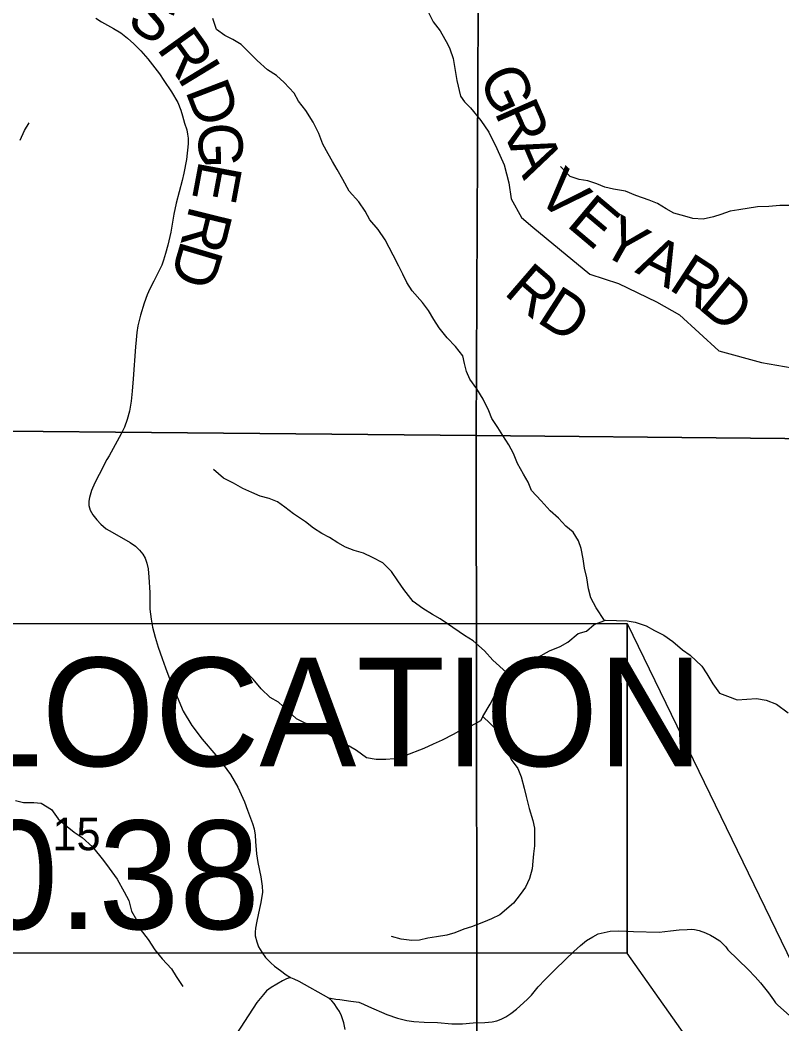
# Model space of a CAD drawing. Extents: x 0 to 34, y -8.9 to 22.
# Drawn here: x 25.556 to 26.538, y 18.561 to 19.856 of the extents above; entities that cross this region are included whole.
import ezdxf

# ---------------------------------------------------------------- set-up
doc = ezdxf.new("R2010")
doc.units = 0
for name, color, linetype in [('GM_X_Corporation', 7, 'Continuous'), ('GM_X_Minor_River', 7, 'Continuous'), ('GM_X_Section_Text', 7, 'Continuous'), ('GM_X_Township_Road', 7, 'Continuous'), ('GM_X_Township_Road_Text', 7, 'Continuous'), ('SH_Masking', 7, 'Continuous'), ('SH_Text', 7, 'Continuous')]:
    doc.layers.add(name, color=color, linetype=linetype)

msp = doc.modelspace()

# ---------------------------------------------------------------- linework, layer by layer
at = {"layer": 'GM_X_Corporation'}
for points in [[(25.1285, 20.3218), (26.1486, 20.3228), (26.1441, 19.3197), (25.1197, 19.3292)], [(27.2068, 20.322), (27.2053, 19.3094), (26.1441, 19.3197), (26.1486, 20.3228)], [(25.1197, 19.3292), (26.1441, 19.3197), (26.1453, 18.3105), (25.1104, 18.3142)], [(27.2053, 19.3094), (27.198, 18.314), (26.1453, 18.3105), (26.1441, 19.3197)]]:
    msp.add_lwpolyline(points, close=True, dxfattribs=at)
at = {"layer": 'GM_X_Minor_River'}
for points in [[(26.3094, 19.0811), (26.2989, 19.0975), (26.292, 19.1107), (26.2889, 19.1221), (26.2865, 19.1361), (26.2838, 19.1486), (26.2818, 19.1607), (26.2794, 19.174), (26.2759, 19.1842), (26.269, 19.1951), (26.2595, 19.203), (26.2503, 19.2132), (26.2396, 19.2226), (26.2278, 19.2355), (26.2155, 19.249), (26.2109, 19.2596), (26.2051, 19.2698), (26.1971, 19.2838), (26.192, 19.2967), (26.1859, 19.3076), (26.1782, 19.3197), (26.1717, 19.3303), (26.164, 19.3416), (26.1605, 19.3518), (26.1529, 19.3666), (26.1448, 19.3802), (26.136, 19.3923), (26.1314, 19.4025), (26.129, 19.4127), (26.1267, 19.4225), (26.1175, 19.4346), (26.1064, 19.4459), (26.0964, 19.4588), (26.0895, 19.4693), (26.0826, 19.481), (26.0746, 19.4912), (26.0616, 19.5063), (26.0547, 19.5173), (26.0493, 19.5279), (26.0443, 19.5384), (26.037, 19.5524), (26.0316, 19.5622), (26.0266, 19.5721), (26.0174, 19.5853), (26.0067, 19.5981), (26.0009, 19.6091), (25.9925, 19.6212), (25.9802, 19.6351), (25.9718, 19.6499), (25.9648, 19.6627), (25.9587, 19.6733), (25.9529, 19.6831), (25.9464, 19.6956), (25.941, 19.7092), (25.9337, 19.7239), (25.9241, 19.7391), (25.9149, 19.7511), (25.9091, 19.7613), (25.8965, 19.7749), (25.8866, 19.7839), (25.8748, 19.7914), (25.8614, 19.8035), (25.8408, 19.8242), (25.8301, 19.8306), (25.8198, 19.8355), (25.8091, 19.8434), (25.8041, 19.8574)], [(25.5557, 19.7006), (25.5613, 19.7132), (25.5673, 19.7231)], [(26.5487, 19.6164), (26.5355, 19.6164), (26.5214, 19.6151), (26.507, 19.6147), (26.4827, 19.6107), (26.4717, 19.6091), (26.4596, 19.6049), (26.4501, 19.6018), (26.4369, 19.5986), (26.4236, 19.5997), (26.4129, 19.6027), (26.3988, 19.6067), (26.3889, 19.612), (26.3779, 19.6191), (26.3672, 19.6232), (26.3501, 19.6292), (26.3364, 19.6348), (26.3212, 19.6377), (26.3101, 19.6399), (26.2995, 19.6444), (26.2881, 19.6481), (26.277, 19.6499), (26.2652, 19.654), (26.2526, 19.6669)], [(26.1832, 19.0142), (26.1653, 19.0302), (26.1546, 19.0423), (26.1401, 19.0551), (26.129, 19.0619), (26.1069, 19.0769), (26.0974, 19.0836), (26.0875, 19.0889), (26.0753, 19.0968), (26.0627, 19.1058), (26.0508, 19.1213), (26.0428, 19.1326), (26.0347, 19.1443), (26.0236, 19.1556), (26.0103, 19.1627), (25.9985, 19.1683), (25.9867, 19.1717), (25.9753, 19.1758), (25.9654, 19.1814), (25.9547, 19.1882), (25.9448, 19.1934), (25.9341, 19.2002), (25.9238, 19.2084), (25.9082, 19.219), (25.8971, 19.2276), (25.8876, 19.2344), (25.8769, 19.2385), (25.8655, 19.2418), (25.8544, 19.2463), (25.843, 19.2515), (25.8308, 19.2583), (25.8179, 19.265), (25.8053, 19.2759)], [(26.1525, 18.9575), (26.1619, 18.9733), (26.1672, 18.9832), (26.1716, 18.9965), (26.178, 19.0106), (26.1908, 19.0194), (26.2018, 19.0274), (26.2116, 19.0305), (26.2241, 19.034), (26.2385, 19.0421), (26.2522, 19.0479), (26.262, 19.0532), (26.2756, 19.0647), (26.2862, 19.0674), (26.296, 19.0762), (26.3108, 19.0816), (26.3248, 19.0813), (26.3385, 19.0807), (26.3492, 19.0792), (26.3632, 19.0744), (26.3739, 19.0684), (26.3861, 19.0624), (26.3975, 19.0541), (26.4101, 19.0436), (26.4201, 19.0364), (26.435, 19.0225), (26.4415, 19.0127), (26.4492, 18.9995), (26.458, 18.9878), (26.4682, 18.9837), (26.4808, 18.9792), (26.4929, 18.98), (26.5055, 18.9805), (26.518, 18.9787), (26.5313, 18.9735), (26.5465, 18.9621)], [(25.9122, 18.9547), (25.9003, 18.9655), (25.8889, 18.9761), (25.8782, 18.9821), (25.8667, 18.993), (25.8564, 19.0055), (25.8461, 19.0164)], [(26.1525, 18.9575), (26.1495, 18.9521), (26.137, 18.9449), (26.1242, 18.9398), (26.1144, 18.9344), (26.1, 18.9271), (26.0884, 18.922), (26.0763, 18.9162), (26.0521, 18.9068), (26.0382, 18.9029), (26.0275, 18.902), (26.015, 18.9022), (26.0025, 18.9044), (25.9895, 18.9137), (25.98, 18.9193), (25.9693, 18.9241), (25.9575, 18.932), (25.9475, 18.9391), (25.935, 18.9435), (25.9122, 18.9547)], [(26.1525, 18.9575), (26.1719, 18.9389), (26.1762, 18.9283), (26.184, 18.9143), (26.189, 18.9019), (26.1979, 18.8906), (26.2022, 18.8796), (26.2058, 18.8653), (26.2085, 18.8543), (26.2121, 18.8388), (26.2172, 18.8236), (26.2192, 18.8134), (26.2193, 18.8039), (26.2191, 18.7907), (26.2181, 18.7804), (26.2171, 18.7709), (26.216, 18.761), (26.2128, 18.7485), (26.2076, 18.7374), (26.2009, 18.7279), (26.1919, 18.7168), (26.1743, 18.7018), (26.1637, 18.6964), (26.1535, 18.6925), (26.138, 18.6862), (26.1282, 18.6831), (26.1165, 18.6784), (26.1063, 18.6756), (26.0927, 18.6732), (26.0817, 18.6716), (26.0708, 18.6692), (26.0609, 18.6687), (26.0472, 18.6704), (26.0347, 18.6737)], [(25.5497, 18.849), (25.56, 18.8468), (25.5733, 18.8466), (25.5828, 18.8459), (25.5961, 18.8377), (25.605, 18.8257), (25.6145, 18.8174), (25.6253, 18.8085), (25.6356, 18.8014), (25.649, 18.7894), (25.6632, 18.7717), (25.6705, 18.7619), (25.6809, 18.7476), (25.6898, 18.7314), (25.696, 18.7201), (25.6996, 18.7065), (25.7058, 18.6955), (25.7105, 18.6834), (25.7208, 18.6699), (25.7293, 18.6567), (25.7389, 18.6451), (25.7512, 18.6323), (25.757, 18.6221), (25.7655, 18.6093)]]:
    msp.add_lwpolyline(points, dxfattribs=at)
at = {"layer": 'GM_X_Township_Road'}
for points in [[(25.6535, 19.8579), (25.6606, 19.8532), (25.6763, 19.8448), (25.6856, 19.8389), (25.6944, 19.8322), (25.7025, 19.8248), (25.7116, 19.8159), (25.7205, 19.8056), (25.7354, 19.7862), (25.7411, 19.7778), (25.751, 19.7631), (25.759, 19.7493), (25.7631, 19.7393), (25.7654, 19.7319), (25.7679, 19.7224), (25.7706, 19.714), (25.7718, 19.7084), (25.7724, 19.7031), (25.7725, 19.6958), (25.7703, 19.6759), (25.7671, 19.658), (25.7648, 19.6487), (25.757, 19.6196), (25.754, 19.6051), (25.75, 19.5822), (25.7464, 19.5651), (25.7434, 19.5546), (25.7408, 19.5458), (25.7385, 19.5397), (25.7362, 19.535), (25.7331, 19.5283), (25.7284, 19.5187), (25.7232, 19.5089), (25.7198, 19.5011), (25.7156, 19.4906), (25.7111, 19.4749), (25.7075, 19.4614), (25.7062, 19.4527), (25.7054, 19.4434), (25.7047, 19.434), (25.7015, 19.3929), (25.7003, 19.377), (25.699, 19.3643), (25.6969, 19.3512), (25.6939, 19.3403), (25.6905, 19.3307), (25.6862, 19.322), (25.6706, 19.2938), (25.6676, 19.2889), (25.6575, 19.2695), (25.6521, 19.2587), (25.6479, 19.2488), (25.6452, 19.2401), (25.6444, 19.2352), (25.6445, 19.2294), (25.6462, 19.2236), (25.6495, 19.2175), (25.6549, 19.2112), (25.66, 19.2055), (25.6668, 19.1997), (25.6744, 19.1951), (25.6979, 19.1819), (25.7045, 19.177), (25.7097, 19.1721), (25.7139, 19.1668), (25.7169, 19.1617), (25.7193, 19.1552), (25.7208, 19.148), (25.7218, 19.1373), (25.7229, 19.1173), (25.7232, 19.0957), (25.7247, 19.0828), (25.7265, 19.0726), (25.7299, 19.0597), (25.7337, 19.047), (25.7389, 19.0324), (25.7433, 19.0201), (25.7477, 19.0086), (25.7581, 18.983), (25.7661, 18.9644), (25.7771, 18.9457), (25.7906, 18.9282), (25.8081, 18.9076), (25.8143, 18.9003), (25.8273, 18.8826), (25.8367, 18.8662), (25.8451, 18.8474), (25.8492, 18.8367), (25.8556, 18.8195), (25.8575, 18.8125), (25.8588, 18.8045), (25.8592, 18.7964), (25.8608, 18.7804), (25.8624, 18.7694), (25.8661, 18.7507), (25.8679, 18.7388), (25.8683, 18.7311), (25.8664, 18.7176), (25.8647, 18.7101), (25.8609, 18.6937), (25.8595, 18.6845), (25.859, 18.6796), (25.859, 18.6748), (25.8609, 18.6669), (25.8632, 18.6604), (25.8673, 18.6537), (25.8723, 18.6468), (25.879, 18.6397), (25.8838, 18.6354), (25.8915, 18.6298), (25.8987, 18.6246), (25.9046, 18.6211), (25.9089, 18.6193), (25.9152, 18.6163), (25.9536, 18.5946), (25.961, 18.5933), (25.9631, 18.593)], [(26.0825, 19.8651), (26.0885, 19.8533), (26.0977, 19.8417), (26.1073, 19.8239), (26.11, 19.8186), (26.1144, 19.8058), (26.1189, 19.7778), (26.1236, 19.7575), (26.1287, 19.7501), (26.1366, 19.7422), (26.1498, 19.7261), (26.1603, 19.7108), (26.1704, 19.69), (26.1801, 19.669), (26.1863, 19.6457), (26.1889, 19.6251), (26.2025, 19.6009), (26.2172, 19.5884), (26.2515, 19.56), (26.2907, 19.528), (26.3276, 19.5158), (26.3764, 19.4922), (26.4061, 19.4754), (26.4569, 19.4291), (26.512, 19.4139), (26.5517, 19.4073)], [(25.9631, 18.593), (25.9683, 18.5924), (25.9823, 18.5905), (25.9925, 18.5891), (25.9988, 18.5867), (26.0053, 18.5837), (26.0286, 18.5733), (26.0426, 18.5685), (26.0545, 18.5655), (26.0635, 18.5643), (26.0768, 18.5634), (26.0942, 18.5628), (26.1125, 18.5612), (26.1264, 18.5613), (26.1399, 18.5623), (26.1553, 18.5629), (26.1645, 18.5639), (26.1705, 18.5652), (26.1763, 18.5671), (26.1821, 18.5703), (26.1886, 18.5746), (26.1958, 18.5801), (26.2052, 18.5881), (26.2103, 18.5928), (26.2153, 18.5982), (26.2241, 18.6088), (26.2328, 18.6182), (26.2449, 18.6304), (26.2596, 18.6448), (26.2698, 18.6543), (26.2786, 18.6623), (26.2864, 18.6685), (26.2943, 18.6734), (26.3015, 18.6771), (26.3089, 18.6791), (26.3167, 18.6805), (26.328, 18.6812), (26.3467, 18.6802), (26.3799, 18.6796), (26.3947, 18.6811), (26.4057, 18.6823), (26.416, 18.683), (26.4212, 18.6834), (26.4256, 18.6829), (26.4315, 18.6814), (26.4396, 18.6786), (26.4461, 18.6754), (26.4512, 18.6727), (26.4581, 18.6681), (26.4627, 18.664), (26.4659, 18.6606), (26.4686, 18.6568), (26.4946, 18.6314), (26.504, 18.6217), (26.5107, 18.614), (26.5209, 18.6012), (26.5273, 18.5921), (26.5301, 18.5883), (26.533, 18.5853), (26.5521, 18.5686)], [(25.9046, 18.6211), (25.8995, 18.6193), (25.894, 18.6165), (25.8795, 18.608), (25.8736, 18.6037), (25.8695, 18.5992), (25.8609, 18.5888), (25.8188, 18.5238), (25.8091, 18.5091), (25.7922, 18.4821), (25.7625, 18.4319), (25.7554, 18.4172), (25.752, 18.4072), (25.7492, 18.3974), (25.7459, 18.3792), (25.7383, 18.3115)], [(25.9749, 18.5539), (25.9734, 18.5624), (25.9701, 18.5715), (25.9678, 18.5769), (25.9648, 18.5815), (25.9609, 18.5873), (25.9578, 18.5907), (25.9536, 18.5946)]]:
    msp.add_lwpolyline(points, dxfattribs=at)
at = {"layer": 'SH_Masking'}
msp.add_lwpolyline([(24.5487, 19.0775), (26.3387, 19.0775), (26.3387, 18.6525), (24.5487, 18.6525)], close=True, dxfattribs=at)
at = {"layer": 'SH_Text'}
for points in [[(26.3387, 18.6525), (24.5487, 18.6525), (24.5487, 19.0775), (26.3387, 19.0775)], [(26.9987, 17.7178), (26.3387, 18.6525), (26.3387, 19.0775)]]:
    msp.add_lwpolyline(points, close=True, dxfattribs=at)

# ---------------------------------------------------------------- texts
at = {"layer": 'GM_X_Section_Text'}
msp.add_text('15', height=0.04186, rotation=0, dxfattribs=at).set_placement((25.5973, 18.7851))
at = {"layer": 'GM_X_Township_Road_Text'}
for s, rotation, p in [('S', 326.3499, (25.6911, 19.8495)), ('R', 305.6411, (25.7309, 19.8189)), ('I', 301.2864, (25.7574, 19.782)), ('G', 294.4777, (26.1464, 19.7821)), ('D', 290.947, (25.7683, 19.7645)), ('R', 293.7659, (26.167, 19.7368)), ('G', 271.5447, (25.7852, 19.7227)), ('A', 293.212, (26.1858, 19.6942)), ('E', 259.4188, (25.7868, 19.6759)), ('V', 316.4995, (26.2198, 19.6277)), ('E', 319.9548, (26.2589, 19.5908)), ('R', 256.1105, (25.7751, 19.618)), ('Y', 330.452, (26.3007, 19.557)), ('A', 333.7813, (26.3474, 19.5307)), ('D', 253.5157, (25.7641, 19.5733)), ('R', 326.9768, (26.3907, 19.5094)), ('R', 319.2484, (26.1782, 19.5029)), ('D', 320.2131, (26.4284, 19.4851)), ('D', 327.1787, (26.2203, 19.4673))]:
    msp.add_text(s, height=0.0568, rotation=rotation, dxfattribs=at).set_placement(p)
at = {"layer": 'SH_Text'}
for s, p in [('PROJECT LOCATION', (24.5538, 18.8934)), ('NOB-145-00.38', (24.5538, 18.6834))]:
    msp.add_text(s, height=0.14, dxfattribs=at).set_placement(p)

doc.saveas('drawing.dxf')
